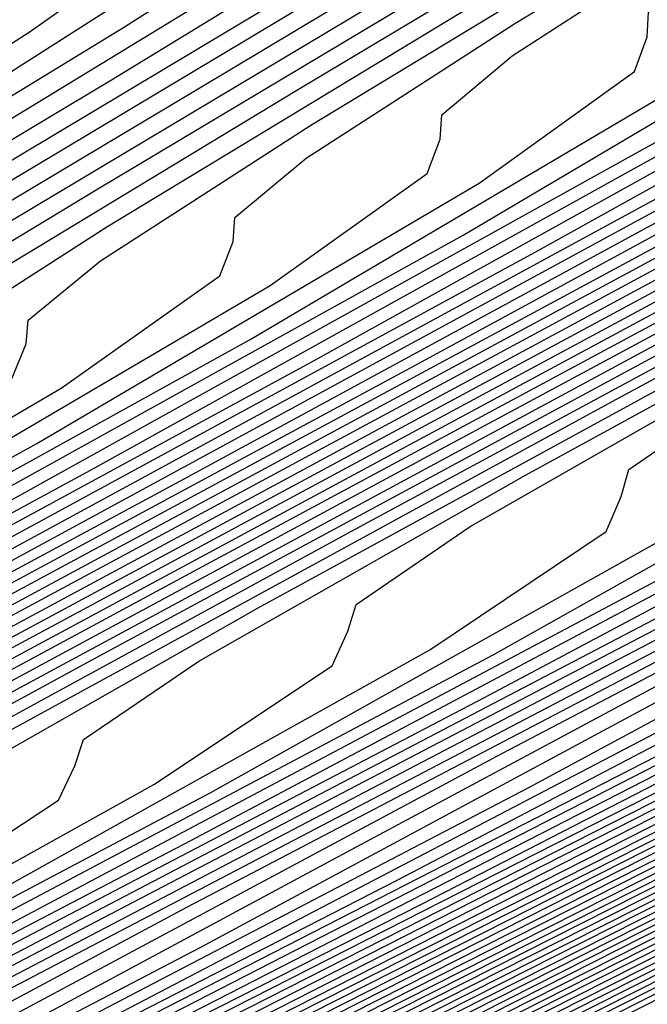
# Model space of a CAD drawing. Extents: x 3249832 to 3255657, y 13789405 to 13793316.
# Tile 503 of 656: x 3254740.75 to 3254742.37, y 13790601.68 to 13790604.23. Entities that reach past the tile are written whole.
import ezdxf

# ---------------------------------------------------------------- set-up
doc = ezdxf.new("R2010")
doc.units = 0
doc.header["$LTSCALE"] = 100
doc.header["$MEASUREMENT"] = 0
for name, color, linetype in [('GRATIO_CON', 10, 'CONTINUOUS'), ('GRATIO_ICON', 7, 'CONTINUOUS'), ('TARGETS_EAST', 7, 'CONTINUOUS')]:
    doc.layers.add(name, color=color, linetype=linetype)

# ---------------------------------------------------------------- blocks, each defined once
blk = doc.blocks.new('Gratio_032316_contours')
at = {"layer": 'GRATIO_CON', "color": 1, "linetype": 'Continuous', "flags": 128}
for points in [[(3254691.3894, 13790576.4969), (3254698.4029, 13790579.8606), (3254702.3349, 13790581.7322), (3254704.2518, 13790582.6337), (3254705.7818, 13790583.3603), (3254708.1433, 13790584.5061), (3254710.9167, 13790585.8617), (3254713.2724, 13790587.0166), (3254714.5887, 13790587.6627), (3254715.0738, 13790587.9014), (3254715.1436, 13790587.9366), (3254715.1446, 13790587.938), (3254715.1458, 13790587.9395), (3254715.1469, 13790587.941), (3254715.4628, 13790588.1013), (3254717.6703, 13790589.2159), (3254723.6614, 13790592.2395), (3254734.4339, 13790597.6758), (3254747.4094, 13790604.2245), (3254759.1152, 13790610.1344), (3254766.8692, 13790614.0544), (3254771.1515, 13790616.2343)], [(3254684.0695, 13790572.9958), (3254693.2324, 13790577.4007), (3254700.4401, 13790580.8601), (3254704.4638, 13790582.78), (3254706.3233, 13790583.658), (3254707.6001, 13790584.2647), (3254709.5014, 13790585.1872), (3254711.7343, 13790586.2788), (3254713.6314, 13790587.2092), (3254714.6921, 13790587.7304), (3254715.0837, 13790587.9238), (3254715.1405, 13790587.9531), (3254715.4499, 13790588.1105), (3254717.6114, 13790589.2021), (3254723.4777, 13790592.1629), (3254734.0285, 13790597.4873), (3254746.7515, 13790603.9086), (3254758.2615, 13790609.7198), (3254765.9399, 13790613.6018), (3254770.2339, 13790615.7876), (3254772.3576, 13790616.8983)], [(3254685.6645, 13790573.7793), (3254695.0754, 13790578.3044), (3254702.4773, 13790581.8597), (3254706.5928, 13790583.8279), (3254708.3947, 13790584.6823), (3254709.4185, 13790585.1691), (3254710.8594, 13790585.8683), (3254712.5517, 13790586.6956), (3254713.9896, 13790587.4009), (3254714.7937, 13790587.7962), (3254715.0908, 13790587.9432), (3254715.1341, 13790587.9658), (3254715.4369, 13790588.1198), (3254717.5524, 13790589.1883), (3254723.294, 13790592.0862), (3254733.6231, 13790597.2988), (3254746.0936, 13790603.5927), (3254757.4078, 13790609.3052), (3254765.0105, 13790613.1491), (3254769.3164, 13790615.3409), (3254771.4825, 13790616.4728)], [(3254687.2595, 13790574.5629), (3254696.9184, 13790579.2082), (3254704.5144, 13790582.8593), (3254708.7217, 13790584.8757), (3254710.4661, 13790585.7067), (3254711.2369, 13790586.0736), (3254712.2174, 13790586.5494), (3254713.3691, 13790587.1124), (3254714.3478, 13790587.5926), (3254714.8953, 13790587.862), (3254715.0978, 13790587.9625), (3254715.1276, 13790587.9785), (3254715.4239, 13790588.1292), (3254717.4935, 13790589.1745), (3254723.1104, 13790592.0095), (3254733.2176, 13790597.1102), (3254745.4357, 13790603.2768), (3254756.5541, 13790608.8906), (3254764.0812, 13790612.6965), (3254768.3988, 13790614.8943), (3254770.6075, 13790616.0472), (3254771.7108, 13790616.6657)], [(3254690.4495, 13790576.13), (3254700.6044, 13790581.0157), (3254708.5888, 13790584.8585), (3254712.9795, 13790586.9715), (3254714.609, 13790587.7553), (3254714.8736, 13790587.8824), (3254714.9335, 13790587.9115), (3254715.004, 13790587.9462), (3254715.0642, 13790587.9761), (3254715.0986, 13790587.9937), (3254715.112, 13790588.0013), (3254715.1148, 13790588.0038), (3254715.3979, 13790588.1479), (3254717.3756, 13790589.147), (3254722.743, 13790591.8562), (3254732.4068, 13790596.7332), (3254744.1198, 13790602.645), (3254754.8468, 13790608.0614), (3254762.2225, 13790611.7913), (3254766.5637, 13790614.0009), (3254768.8573, 13790615.1961), (3254770.0169, 13790615.8415), (3254770.6619, 13790616.237), (3254771.3382, 13790616.6417)], [(3254691.3246, 13790576.5671), (3254701.2561, 13790581.3455), (3254709.0349, 13790585.09), (3254713.3077, 13790587.1475), (3254714.8826, 13790587.9066), (3254715.1084, 13790588.0164), (3254715.3849, 13790588.1572), (3254717.3167, 13790589.1332), (3254722.5594, 13790591.7795), (3254732.0013, 13790596.5446), (3254743.4619, 13790602.3291), (3254753.9931, 13790607.6468), (3254761.2932, 13790611.3386), (3254765.6461, 13790613.5543), (3254767.9823, 13790614.7706), (3254769.17, 13790615.4294), (3254769.8305, 13790615.8319), (3254770.5233, 13790616.2441), (3254771.6468, 13790616.8582)], [(3254692.0922, 13790576.9523), (3254701.7295, 13790581.5891), (3254709.2424, 13790585.2057), (3254713.3647, 13790587.1907), (3254714.8842, 13790587.9231), (3254715.102, 13790588.0291), (3254715.3719, 13790588.1666), (3254717.2577, 13790589.1194), (3254722.3757, 13790591.7029), (3254731.5959, 13790596.3561), (3254742.804, 13790602.0133), (3254753.1394, 13790607.2322), (3254760.3638, 13790610.886), (3254764.7286, 13790613.1076), (3254767.1072, 13790614.345), (3254768.3231, 13790615.0173), (3254768.9992, 13790615.4268), (3254769.7083, 13790615.8466), (3254770.8588, 13790616.474), (3254772.2008, 13790617.2017)], [(3254683.086, 13790572.6396), (3254692.8597, 13790577.3375), (3254702.2029, 13790581.8327), (3254709.4499, 13790585.3213), (3254713.4218, 13790587.234), (3254714.8858, 13790587.9396), (3254715.0956, 13790588.0417), (3254715.359, 13790588.1759), (3254717.1988, 13790589.1056), (3254722.192, 13790591.6262), (3254731.1905, 13790596.1676), (3254742.1461, 13790601.6974), (3254752.2857, 13790606.8176), (3254759.4345, 13790610.4334), (3254763.811, 13790612.6609), (3254766.2321, 13790613.9195), (3254767.4761, 13790614.6052), (3254768.1678, 13790615.0216), (3254768.8934, 13790615.4491), (3254770.0708, 13790616.0899), (3254771.4446, 13790616.8335)], [(3254685.0376, 13790573.6106), (3254694.3948, 13790578.1075), (3254703.1496, 13790582.3192), (3254709.8648, 13790585.5517), (3254713.5359, 13790587.3196), (3254714.8889, 13790587.9721), (3254715.0828, 13790588.0668), (3254715.333, 13790588.1946), (3254717.0809, 13790589.0781), (3254721.8247, 13790591.4729), (3254730.3796, 13790595.7905), (3254740.8302, 13790601.0656), (3254750.5783, 13790605.9885), (3254757.5758, 13790609.5281), (3254761.9759, 13790611.7676), (3254764.482, 13790613.0684), (3254765.7823, 13790613.781), (3254766.5051, 13790614.2114), (3254767.2635, 13790614.6541), (3254768.4947, 13790615.3216), (3254769.9322, 13790616.0971), (3254771.1334, 13790616.7816)], [(3254686.0134, 13790574.0961), (3254695.1623, 13790578.4926), (3254703.623, 13790582.5627), (3254710.0723, 13790585.6672), (3254713.5929, 13790587.3627), (3254714.8905, 13790587.9885), (3254715.0765, 13790588.0794), (3254715.32, 13790588.2039), (3254717.022, 13790589.0643), (3254721.641, 13790591.3962), (3254729.9742, 13790595.602), (3254740.1723, 13790600.7497), (3254749.7246, 13790605.5739), (3254756.6465, 13790609.0755), (3254761.0584, 13790611.3209), (3254763.6069, 13790612.6429), (3254764.9354, 13790613.3689), (3254765.6738, 13790613.8062), (3254766.4486, 13790614.2565), (3254767.7067, 13790614.9375), (3254769.176, 13790615.729), (3254770.4045, 13790616.4267), (3254771.0551, 13790616.8757), (3254771.2495, 13790617.1191)], [(3254686.9892, 13790574.5817), (3254695.9299, 13790578.8778), (3254704.0964, 13790582.8062), (3254710.2798, 13790585.7827), (3254713.65, 13790587.4058), (3254714.8921, 13790588.0049), (3254715.0701, 13790588.092), (3254715.307, 13790588.2133), (3254716.963, 13790589.0505), (3254721.4573, 13790591.3195), (3254729.5688, 13790595.4135), (3254739.5144, 13790600.4338), (3254748.8709, 13790605.1593)], [(3254687.965, 13790575.0672), (3254696.6974, 13790579.2629), (3254704.5698, 13790583.0496), (3254710.4873, 13790585.8981), (3254713.707, 13790587.4489), (3254714.8937, 13790588.0213), (3254715.0637, 13790588.1046), (3254715.2941, 13790588.2226), (3254716.9041, 13790589.0367), (3254721.2737, 13790591.2429), (3254729.1633, 13790595.2249), (3254738.8565, 13790600.1179), (3254748.0172, 13790604.7447)], [(3254689.9166, 13790576.0383), (3254698.2325, 13790580.0332), (3254705.5166, 13790583.5369), (3254710.9023, 13790586.1303), (3254714.0382, 13790587.647), (3254716.632, 13790588.9334), (3254720.906, 13790591.0888), (3254728.3524, 13790594.8476), (3254737.5406, 13790599.4861), (3254746.3098, 13790603.9155)], [(3254690.8924, 13790576.5238), (3254699.0001, 13790580.4183), (3254705.9899, 13790583.7804), (3254711.1098, 13790586.2458), (3254714.0887, 13790587.6869), (3254716.581, 13790588.9235), (3254720.7224, 13790591.0121), (3254727.947, 13790594.6591), (3254736.8827, 13790599.1702), (3254745.4561, 13790603.5009)], [(3254691.8683, 13790577.0094), (3254699.7676, 13790580.8035), (3254706.4633, 13790584.0239), (3254711.3173, 13790586.3613), (3254714.1392, 13790587.7268), (3254716.5301, 13790588.9136), (3254720.5388, 13790590.9355), (3254727.5416, 13790594.4706), (3254736.2248, 13790598.8543), (3254744.6024, 13790603.0863), (3254751.0704, 13790606.3597)], [(3254684.5147, 13790573.5023), (3254692.8441, 13790577.4949), (3254700.5352, 13790581.1886), (3254706.9367, 13790584.2674), (3254711.5248, 13790586.4768), (3254714.1897, 13790587.7666), (3254716.4792, 13790588.9036), (3254720.3552, 13790590.8588), (3254727.1361, 13790594.2821), (3254735.5669, 13790598.5384), (3254743.7487, 13790602.6718), (3254750.1411, 13790605.9071)], [(3254686.5494, 13790574.5139), (3254694.7957, 13790578.466), (3254702.0703, 13790581.9589), (3254707.8835, 13790584.7544), (3254711.9397, 13790586.7079), (3254714.2907, 13790587.8464), (3254716.3774, 13790588.8837), (3254719.9879, 13790590.7055), (3254726.3253, 13790593.905), (3254734.251, 13790597.9066), (3254742.0413, 13790601.8426), (3254748.2824, 13790605.0018)], [(3254687.5668, 13790575.0197), (3254695.7715, 13790578.9516), (3254702.8378, 13790582.344), (3254708.3569, 13790584.9979), (3254712.1472, 13790586.8234), (3254714.3412, 13790587.8862), (3254716.3265, 13790588.8738), (3254719.8043, 13790590.6289), (3254725.9199, 13790593.7165), (3254733.5931, 13790597.5908), (3254741.1877, 13790601.428), (3254747.3531, 13790604.5492)], [(3254688.5842, 13790575.5255), (3254696.7473, 13790579.4371), (3254703.6054, 13790582.7292), (3254708.8303, 13790585.2414), (3254712.3547, 13790586.9389), (3254714.3917, 13790587.9261), (3254716.2755, 13790588.8639), (3254719.6207, 13790590.5522), (3254725.5145, 13790593.528), (3254732.9352, 13790597.2749), (3254740.334, 13790601.0134), (3254746.4237, 13790604.0966)], [(3254689.6015, 13790576.0313), (3254697.7231, 13790579.9226), (3254704.3729, 13790583.1143), (3254709.3036, 13790585.4849), (3254712.5622, 13790587.0544), (3254714.4422, 13790587.966), (3254716.2246, 13790588.8539), (3254719.4371, 13790590.4756), (3254725.1091, 13790593.3394), (3254732.2773, 13790596.959), (3254739.4803, 13790600.5988), (3254745.4944, 13790603.644)], [(3254691.6363, 13790577.0429), (3254699.6748, 13790580.8937), (3254705.908, 13790583.8846), (3254710.2504, 13790585.9718), (3254712.9771, 13790587.2855), (3254714.5432, 13790588.0457), (3254716.1228, 13790588.834), (3254719.0698, 13790590.3223), (3254724.2982, 13790592.9624), (3254730.9614, 13790596.3272), (3254737.7729, 13790599.7696), (3254743.6357, 13790602.7387), (3254748.2126, 13790605.0675)], [(3254692.6536, 13790577.5487), (3254700.6506, 13790581.3793), (3254706.6756, 13790584.2697), (3254710.7238, 13790586.2153), (3254713.1846, 13790587.401), (3254714.5937, 13790588.0856), (3254716.0719, 13790588.8241), (3254718.8862, 13790590.2456), (3254723.8928, 13790592.7739), (3254730.3035, 13790596.0113), (3254736.9192, 13790599.355), (3254742.7064, 13790602.2861), (3254747.295, 13790604.6208)], [(3254685.2107, 13790574.0117), (3254693.671, 13790578.0546), (3254701.6264, 13790581.8648), (3254707.4431, 13790584.6548), (3254711.1972, 13790586.4588), (3254713.3921, 13790587.5165), (3254714.6442, 13790588.1255), (3254716.0209, 13790588.8142), (3254718.7026, 13790590.169), (3254723.4874, 13790592.5853), (3254729.6456, 13790595.6954), (3254736.0655, 13790598.9404), (3254741.777, 13790601.8334), (3254746.3775, 13790604.1742)], [(3254686.1555, 13790574.4828), (3254694.6884, 13790578.5604), (3254702.6022, 13790582.3504), (3254708.2106, 13790585.04), (3254711.6706, 13790586.7023), (3254713.5996, 13790587.6321), (3254714.6947, 13790588.1653), (3254715.97, 13790588.8042), (3254718.519, 13790590.0923), (3254723.082, 13790592.3968), (3254728.9877, 13790595.3795), (3254735.2118, 13790598.5259), (3254740.8477, 13790601.3808), (3254745.4599, 13790603.7275)], [(3254688.0451, 13790575.4249), (3254696.7231, 13790579.572), (3254704.5538, 13790583.3214), (3254709.7457, 13790585.8102), (3254712.6173, 13790587.189), (3254714.0145, 13790587.8622), (3254714.6772, 13790588.1834), (3254714.921, 13790588.3035), (3254714.9555, 13790588.3228), (3254715.0737, 13790588.3847), (3254715.9023, 13790588.8045), (3254718.1514, 13790589.9405), (3254722.271, 13790592.0202), (3254727.6719, 13790594.7478), (3254733.5044, 13790597.6967), (3254738.989, 13790600.4756), (3254743.6248, 13790602.8341), (3254746.9805, 13790604.5574)], [(3254688.9898, 13790575.8959), (3254697.7405, 13790580.0778), (3254705.5297, 13790583.8072), (3254710.5133, 13790586.1957), (3254713.0907, 13790587.4331), (3254714.222, 13790587.9784), (3254714.7343, 13790588.2272), (3254714.9226, 13790588.3206), (3254714.9492, 13790588.336), (3254715.0608, 13790588.3945), (3254715.8434, 13790588.791), (3254717.9677, 13790589.864), (3254721.8656, 13790591.8317), (3254727.0139, 13790594.4319), (3254732.6507, 13790597.2821), (3254738.0597, 13790600.0229), (3254742.7072, 13790602.3875), (3254746.1055, 13790604.1319)], [(3254689.9346, 13790576.367), (3254698.7579, 13790580.5836), (3254706.5055, 13790584.2927), (3254711.2809, 13790586.5807), (3254713.5641, 13790587.6764), (3254714.4295, 13790588.0938), (3254714.7913, 13790588.2703), (3254714.9242, 13790588.3372), (3254714.9428, 13790588.3489), (3254715.0479, 13790588.4041), (3254715.7845, 13790588.7774), (3254717.7841, 13790589.7874), (3254721.4602, 13790591.6432), (3254726.356, 13790594.116), (3254731.797, 13790596.8675), (3254737.1303, 13790599.5703), (3254741.7897, 13790601.9408), (3254745.2304, 13790603.7063)], [(3254690.8794, 13790576.838), (3254699.7752, 13790581.0894), (3254707.4813, 13790584.7781), (3254712.0484, 13790586.9658), (3254714.0375, 13790587.9198), (3254714.637, 13790588.2092), (3254714.8484, 13790588.3135), (3254714.9258, 13790588.3538), (3254714.9365, 13790588.3618), (3254715.0349, 13790588.4138), (3254715.7256, 13790588.7638), (3254717.6004, 13790589.7108), (3254721.0548, 13790591.4547), (3254725.6981, 13790593.8001), (3254730.9433, 13790596.4529), (3254736.201, 13790599.1177), (3254740.8721, 13790601.4941), (3254744.3553, 13790603.2808), (3254746.3031, 13790604.3029)], [(3254692.4887, 13790577.6457), (3254701.3754, 13790581.893), (3254708.9279, 13790585.5089), (3254713.1479, 13790587.5316), (3254714.7022, 13790588.2788), (3254714.9237, 13790588.3879), (3254715.009, 13790588.4331), (3254715.6077, 13790588.7367), (3254717.2331, 13790589.5577), (3254720.2439, 13790591.0777), (3254724.3823, 13790593.1684), (3254729.2359, 13790595.6237), (3254734.3423, 13790598.2124), (3254739.037, 13790600.6008), (3254742.6052, 13790602.4297), (3254744.6092, 13790603.4787), (3254745.7211, 13790604.0829)], [(3254685.5623, 13790574.3682), (3254692.9579, 13790577.8894), (3254701.6558, 13790582.0461), (3254709.0481, 13790585.5838), (3254713.1792, 13790587.561), (3254714.7014, 13790588.2896), (3254714.9188, 13790588.3948), (3254714.9975, 13790588.4372), (3254715.5498, 13790588.7195), (3254717.0499, 13790589.4795), (3254719.8386, 13790590.8887), (3254723.7244, 13790592.8524), (3254728.3822, 13790595.2091), (3254733.413, 13790597.7598), (3254738.1195, 13790600.1541), (3254741.7301, 13790602.0041), (3254743.7623, 13790603.0666), (3254744.8898, 13790603.6778)], [(3254686.1924, 13790574.6882), (3254693.4274, 13790578.1329), (3254701.9363, 13790582.1993), (3254709.1682, 13790585.6599), (3254713.2098, 13790587.5938), (3254714.6992, 13790588.3063), (3254714.9121, 13790588.4088), (3254714.9844, 13790588.4475), (3254715.4908, 13790588.7062), (3254716.8662, 13790589.403), (3254719.4332, 13790590.7003), (3254723.0664, 13790592.5365), (3254727.5286, 13790594.7946), (3254732.4837, 13790597.3072), (3254737.2019, 13790599.7074), (3254740.855, 13790601.5786), (3254742.9154, 13790602.6545), (3254744.0584, 13790603.2727), (3254745.2603, 13790603.921)], [(3254686.8224, 13790575.0082), (3254693.8968, 13790578.3764), (3254702.2169, 13790582.3524), (3254709.2883, 13790585.736), (3254713.2404, 13790587.6267), (3254714.6969, 13790588.3229), (3254714.9054, 13790588.4228), (3254714.9712, 13790588.4578), (3254715.4318, 13790588.693), (3254716.6825, 13790589.3266), (3254719.0277, 13790590.5118), (3254722.4085, 13790592.2206), (3254726.6749, 13790594.38), (3254731.5543, 13790596.8545), (3254736.2844, 13790599.2608), (3254739.9799, 13790601.153), (3254742.0685, 13790602.2424), (3254743.2271, 13790602.8675), (3254744.4453, 13790603.5235), (3254746.4302, 13790604.5655)], [(3254688.0825, 13790575.6481), (3254694.8356, 13790578.8633), (3254702.778, 13790582.6587), (3254709.5285, 13790585.8883), (3254713.3016, 13790587.6925), (3254714.6925, 13790588.3563), (3254714.8919, 13790588.4508), (3254714.9449, 13790588.4784), (3254715.3138, 13790588.6665), (3254716.3151, 13790589.1737), (3254718.2169, 13790590.1349), (3254721.0927, 13790591.5889), (3254724.9675, 13790593.5508), (3254729.6956, 13790595.9493), (3254734.4493, 13790598.3674), (3254738.2298, 13790600.3019), (3254740.3746, 13790601.4183), (3254741.5643, 13790602.0572), (3254742.8154, 13790602.7285), (3254744.8542, 13790603.7972)], [(3254688.7126, 13790575.9681), (3254695.3051, 13790579.1068), (3254703.0585, 13790582.8118), (3254709.6486, 13790585.9644), (3254713.3321, 13790587.7254), (3254714.6902, 13790588.373), (3254714.8852, 13790588.4648), (3254714.9318, 13790588.4887), (3254715.2548, 13790588.6532), (3254716.1314, 13790589.0973), (3254717.8114, 13790589.9464), (3254720.4348, 13790591.273), (3254724.1138, 13790593.1362), (3254728.7663, 13790595.4966), (3254733.5317, 13790597.9207), (3254737.3547, 13790599.8764), (3254739.5277, 13790601.0062), (3254740.733, 13790601.6521), (3254742.0005, 13790602.331), (3254744.0662, 13790603.4131), (3254746.4898, 13790604.6831)], [(3254689.3426, 13790576.2881), (3254695.7745, 13790579.3503), (3254703.3391, 13790582.965), (3254709.7687, 13790586.0406), (3254713.3627, 13790587.7583), (3254714.688, 13790588.3896), (3254714.8784, 13790588.4788), (3254714.9186, 13790588.4989), (3254715.1958, 13790588.64), (3254715.9477, 13790589.0209), (3254717.406, 13790589.758), (3254719.7768, 13790590.9571), (3254723.2601, 13790592.7216), (3254727.837, 13790595.044), (3254732.6141, 13790597.4741), (3254736.4797, 13790599.4508), (3254738.6808, 13790600.5941), (3254739.9016, 13790601.247), (3254741.1856, 13790601.9335), (3254743.2781, 13790603.029), (3254745.7336, 13790604.3149)], [(3254689.9727, 13790576.6081), (3254696.2439, 13790579.5938), (3254703.6196, 13790583.1181), (3254709.8888, 13790586.1167), (3254713.3933, 13790587.7912), (3254714.6858, 13790588.4063), (3254714.8717, 13790588.4927), (3254714.9055, 13790588.5092), (3254715.1367, 13790588.6267), (3254715.764, 13790588.9444), (3254717.0006, 13790589.5695), (3254719.1189, 13790590.6412), (3254722.4064, 13790592.307), (3254726.9076, 13790594.5914), (3254731.6966, 13790597.0274), (3254735.6046, 13790599.0253), (3254737.8339, 13790600.182), (3254739.0703, 13790600.8418), (3254740.3706, 13790601.5359), (3254742.4901, 13790602.6448), (3254744.9774, 13790603.9467)], [(3254691.2328, 13790577.248), (3254697.1828, 13790580.0808), (3254704.1807, 13790583.4244), (3254710.129, 13790586.269), (3254713.4545, 13790587.8569), (3254714.6813, 13790588.4397), (3254714.8582, 13790588.5207), (3254714.8792, 13790588.5298), (3254715.0187, 13790588.6002), (3254715.3966, 13790588.7916), (3254716.1897, 13790589.1926), (3254717.8031, 13790590.0095), (3254720.699, 13790591.4778), (3254725.0489, 13790593.6861), (3254729.8615, 13790596.1341), (3254733.8544, 13790598.1742), (3254736.14, 13790599.3578), (3254737.4076, 13790600.0316), (3254738.7408, 13790600.7409), (3254740.9141, 13790601.8765), (3254743.4649, 13790603.2103), (3254745.6215, 13790604.3595)], [(3254724.1196, 13790593.2335), (3254728.9439, 13790595.6874), (3254732.9794, 13790597.7486), (3254735.2931, 13790598.9457), (3254736.5762, 13790599.6264), (3254737.9258, 13790600.3434), (3254740.1261, 13790601.4924), (3254742.7087, 13790602.8421), (3254744.8926, 13790604.0046)], [(3254723.1903, 13790592.7809), (3254728.0264, 13790595.2407), (3254732.1043, 13790597.3231), (3254734.4462, 13790598.5336), (3254735.7448, 13790599.2213), (3254737.1109, 13790599.9459), (3254739.3381, 13790601.1082), (3254741.9525, 13790602.4739), (3254744.1637, 13790603.6497), (3254745.3795, 13790604.3396)], [(3254690.0632, 13790576.7709), (3254693.123, 13790578.2079), (3254698.591, 13790580.8113), (3254705.0221, 13790583.884), (3254710.4885, 13790586.4982), (3254713.5444, 13790587.9574), (3254714.6719, 13790588.4924), (3254714.8349, 13790588.5658), (3254714.9582, 13790588.6248), (3254715.8092, 13790589.0544), (3254718.1159, 13790590.2241), (3254722.2424, 13790592.3192), (3254727.097, 13790594.7881), (3254731.2239, 13790596.8948), (3254733.5977, 13790598.1207), (3254734.9133, 13790598.8161), (3254736.296, 13790599.5483), (3254738.55, 13790600.7241), (3254741.1963, 13790602.1057), (3254743.4348, 13790603.2948), (3254744.6662, 13790603.9913), (3254745.0955, 13790604.2901)], [(3254726.0488, 13790594.2943), (3254729.8279, 13790596.2235), (3254732.0087, 13790597.3498), (3254733.2637, 13790598.0124), (3254734.6661, 13790598.7533), (3254736.974, 13790599.9558), (3254739.6839, 13790601.3694), (3254741.9769, 13790602.585), (3254743.2398, 13790603.2949), (3254743.6817, 13790603.5966), (3254743.7175, 13790603.689), (3254743.7354, 13790603.7605), (3254744.0182, 13790603.959), (3254744.8221, 13790604.4219)], [(3254725.5247, 13790594.0474), (3254729.1299, 13790595.8879), (3254731.2143, 13790596.9644), (3254732.4389, 13790597.6106), (3254733.8512, 13790598.3558), (3254736.186, 13790599.5716), (3254738.9277, 13790601.0012), (3254741.248, 13790602.23), (3254742.5266, 13790602.9467), (3254742.9749, 13790603.2499), (3254743.0122, 13790603.3413), (3254743.0312, 13790603.4119), (3254743.3179, 13790603.6114), (3254744.1316, 13790604.0787), (3254745.6476, 13790604.909)], [(3254725.0006, 13790593.8006), (3254728.4319, 13790595.5522), (3254730.4198, 13790596.5789), (3254731.6141, 13790597.2088), (3254733.0362, 13790597.9583), (3254735.398, 13790599.1875), (3254738.1715, 13790600.633), (3254740.5191, 13790601.8751), (3254741.8134, 13790602.5984), (3254742.268, 13790602.9031), (3254742.3069, 13790602.9935), (3254742.327, 13790603.0633), (3254742.6177, 13790603.2637), (3254743.4411, 13790603.7356), (3254744.9748, 13790604.5749)], [(3254724.4765, 13790593.5537), (3254727.7338, 13790595.2166), (3254729.6254, 13790596.1934), (3254730.7893, 13790596.807), (3254732.2213, 13790597.5607), (3254734.6099, 13790598.8034), (3254737.4153, 13790600.2648), (3254739.7902, 13790601.5202), (3254741.1002, 13790602.2502), (3254741.5612, 13790602.5564), (3254741.6016, 13790602.6458), (3254741.6228, 13790602.7147), (3254741.9174, 13790602.9161), (3254742.7506, 13790603.3925), (3254744.302, 13790604.2409), (3254746.4073, 13790605.3777)], [(3254726.3378, 13790594.5453), (3254728.0364, 13790595.4225), (3254729.1397, 13790596.0034), (3254730.5914, 13790596.7657), (3254733.0339, 13790598.0351), (3254735.9029, 13790599.5284), (3254738.3324, 13790600.8104), (3254739.6738, 13790601.5537), (3254740.1474, 13790601.863), (3254740.191, 13790601.9504), (3254740.2145, 13790602.0175), (3254740.5169, 13790602.2209), (3254741.3696, 13790602.7062), (3254742.9564, 13790603.5729), (3254745.1093, 13790604.735)], [(3254725.6398, 13790594.2097), (3254727.242, 13790595.0371), (3254728.3149, 13790595.6016), (3254729.7765, 13790596.3682), (3254732.2459, 13790597.6509), (3254735.1467, 13790599.1602), (3254737.6035, 13790600.4555), (3254738.9606, 13790601.2055), (3254739.4406, 13790601.5162), (3254739.4857, 13790601.6027), (3254739.5103, 13790601.6689), (3254739.8166, 13790601.8732), (3254740.6791, 13790602.3631), (3254742.2835, 13790603.2388), (3254744.4603, 13790604.4136), (3254746.951, 13790605.7536)], [(3254726.4475, 13790594.6516), (3254727.4901, 13790595.1998), (3254728.9615, 13790595.9707), (3254731.4579, 13790597.2668), (3254734.3904, 13790598.792), (3254736.8745, 13790600.1006), (3254738.2473, 13790600.8573), (3254738.7337, 13790601.1695), (3254738.7804, 13790601.255), (3254738.8061, 13790601.3203), (3254739.1163, 13790601.5256), (3254739.9886, 13790602.0199), (3254741.6107, 13790602.9048), (3254743.8113, 13790604.0922), (3254746.3292, 13790605.4468)], [(3254726.6653, 13790594.798), (3254728.1466, 13790595.5731), (3254730.6698, 13790596.8826), (3254733.6342, 13790598.4238), (3254736.1456, 13790599.7456), (3254737.5341, 13790600.5091), (3254738.0268, 13790600.8228), (3254738.0751, 13790600.9073), (3254738.1019, 13790600.9716), (3254738.4161, 13790601.178), (3254739.2981, 13790601.6768), (3254740.9379, 13790602.5708), (3254743.1622, 13790603.7708), (3254745.7073, 13790605.14)], [(3254726.5167, 13790594.7781), (3254729.0938, 13790596.1143), (3254732.1218, 13790597.6874), (3254734.6878, 13790599.0358), (3254736.1077, 13790599.8126), (3254736.6131, 13790600.1293), (3254736.6645, 13790600.2119), (3254736.6935, 13790600.2744), (3254737.0155, 13790600.4827), (3254737.9171, 13790600.9906), (3254739.5923, 13790601.9027), (3254741.8642, 13790603.128), (3254744.4636, 13790604.5264), (3254747.1108, 13790605.9534)], [(3254725.7018, 13790594.3806), (3254728.3058, 13790595.7302), (3254731.3656, 13790597.3192), (3254733.9589, 13790598.6809), (3254735.3945, 13790599.4644), (3254735.9062, 13790599.7826), (3254735.9592, 13790599.8642), (3254735.9893, 13790599.9258), (3254736.3152, 13790600.1351), (3254737.2266, 13790600.6474), (3254738.9195, 13790601.5687), (3254741.2152, 13790602.8067), (3254743.8418, 13790604.2196), (3254746.5167, 13790605.6615)], [(3254724.8869, 13790593.9831), (3254727.5178, 13790595.346), (3254730.6094, 13790596.951), (3254733.23, 13790598.326), (3254734.6813, 13790599.1162), (3254735.1994, 13790599.4358), (3254735.2539, 13790599.5165), (3254735.2851, 13790599.5772), (3254735.615, 13790599.7875), (3254736.5361, 13790600.3043), (3254738.2467, 13790601.2347), (3254740.5662, 13790602.4853), (3254743.2199, 13790603.9128), (3254745.9225, 13790605.3696)], [(3254726.7297, 13790594.9619), (3254729.8532, 13790596.5828), (3254732.5011, 13790597.9711), (3254733.9681, 13790598.7679), (3254734.4925, 13790599.0891), (3254734.5486, 13790599.1688), (3254734.5809, 13790599.2286), (3254734.9147, 13790599.4398), (3254735.8456, 13790599.9612), (3254737.5738, 13790600.9006), (3254739.9172, 13790602.1639), (3254742.5981, 13790603.606), (3254745.3284, 13790605.0776)], [(3254725.1537, 13790594.1936), (3254728.3408, 13790595.8464), (3254731.0432, 13790597.2612), (3254732.5416, 13790598.0715), (3254733.0788, 13790598.3956), (3254733.138, 13790598.4734), (3254733.1725, 13790598.5314), (3254733.5142, 13790598.7446), (3254734.4647, 13790599.2749), (3254736.2282, 13790600.2326), (3254738.6192, 13790601.5211), (3254741.3544, 13790602.9924), (3254744.14, 13790604.4938), (3254746.6389, 13790605.8542)], [(3254724.3657, 13790593.8095), (3254727.5846, 13790595.4782), (3254730.3143, 13790596.9063), (3254731.8284, 13790597.7233), (3254732.3719, 13790598.0489), (3254732.4327, 13790598.1257), (3254732.4683, 13790598.1828), (3254732.8139, 13790598.397), (3254733.7742, 13790598.9318), (3254735.5554, 13790599.8985), (3254737.9702, 13790601.1997), (3254740.7326, 13790602.6856), (3254743.5459, 13790604.2018), (3254746.0696, 13790605.5755)], [(3254726.8284, 13790595.11), (3254729.5854, 13790596.5514), (3254731.1152, 13790597.375), (3254731.6651, 13790597.7022), (3254731.7274, 13790597.7779), (3254731.7641, 13790597.8342), (3254732.1136, 13790598.0493), (3254733.0837, 13790598.5886), (3254734.8826, 13790599.5645), (3254737.3212, 13790600.8783), (3254740.1107, 13790602.3788), (3254742.9517, 13790603.9099), (3254745.5004, 13790605.2968)], [(3254726.0722, 13790594.7418), (3254728.8565, 13790596.1965), (3254730.402, 13790597.0268), (3254730.9582, 13790597.3554), (3254731.0222, 13790597.4302), (3254731.0599, 13790597.4856), (3254731.4133, 13790597.7017), (3254732.3932, 13790598.2455), (3254734.2098, 13790599.2305), (3254736.6721, 13790600.557), (3254739.4889, 13790602.072), (3254742.3576, 13790603.618), (3254744.9312, 13790605.0181)], [(3254724.5597, 13790594.0055), (3254727.3987, 13790595.4866), (3254728.9756, 13790596.3303), (3254729.5445, 13790596.662), (3254729.6116, 13790596.7348), (3254729.6515, 13790596.7883), (3254730.0128, 13790597.0065), (3254731.0122, 13790597.5592), (3254732.8641, 13790598.5624), (3254735.3741, 13790599.9142), (3254738.2452, 13790601.4584), (3254741.1692, 13790603.0341), (3254743.7928, 13790604.4607), (3254745.7514, 13790605.5527)], [(3254726.6698, 13790595.1317), (3254728.2624, 13790595.9821), (3254728.8376, 13790596.3152), (3254728.9063, 13790596.3871), (3254728.9473, 13790596.4397), (3254729.3125, 13790596.6588), (3254730.3217, 13790597.2161), (3254732.1913, 13790598.2284), (3254734.7251, 13790599.5928), (3254737.6234, 13790601.1516), (3254740.5751, 13790602.7422), (3254743.2236, 13790604.1819), (3254745.201, 13790605.2835)], [(3254725.9781, 13790594.796), (3254727.5602, 13790595.6396), (3254728.1321, 13790595.9692), (3254728.201, 13790596.0394), (3254728.2432, 13790596.0911), (3254728.6123, 13790596.3112), (3254729.6312, 13790596.873), (3254731.5185, 13790597.8944), (3254734.0761, 13790599.2714), (3254737.0015, 13790600.8448), (3254739.9809, 13790602.4502), (3254742.6544, 13790603.9032), (3254744.6507, 13790605.0144), (3254745.719, 13790605.6546)], [(3254726.8879, 13790595.3125), (3254727.4304, 13790595.6251), (3254727.4957, 13790595.6917), (3254727.539, 13790595.7425), (3254727.912, 13790595.9636), (3254728.9407, 13790596.5299), (3254730.8457, 13790597.5603), (3254733.4271, 13790598.95), (3254736.3797, 13790600.538), (3254739.3867, 13790602.1583), (3254742.0852, 13790603.6245), (3254744.1004, 13790604.7453), (3254745.1792, 13790605.3901)], [(3254726.5114, 13790595.2683), (3254727.5597, 13790595.8436), (3254729.5001, 13790596.8923), (3254732.1291, 13790598.3073), (3254735.136, 13790599.9244), (3254738.1984, 13790601.5744), (3254740.9468, 13790603.0671), (3254742.9997, 13790604.207), (3254744.0997, 13790604.8611), (3254744.4835, 13790605.1454), (3254744.5116, 13790605.2382), (3254744.5122, 13790605.3046), (3254744.6836, 13790605.4556), (3254745.1918, 13790605.789)], [(3254726.8692, 13790595.5005), (3254728.8273, 13790596.5582), (3254731.4801, 13790597.9859), (3254734.5142, 13790599.6176), (3254737.6043, 13790601.2825), (3254740.3776, 13790602.7884), (3254742.4494, 13790603.9379), (3254743.5599, 13790604.5966), (3254743.948, 13790604.8818), (3254743.9772, 13790604.9739), (3254743.9785, 13790605.0395), (3254744.152, 13790605.1909), (3254744.6652, 13790605.5266), (3254745.6126, 13790606.1037)], [(3254726.1787, 13790595.1573), (3254728.1544, 13790596.2242), (3254730.8311, 13790597.6645), (3254733.8923, 13790599.3108), (3254737.0101, 13790600.9906), (3254739.8083, 13790602.5097), (3254741.8991, 13790603.6688), (3254743.0202, 13790604.3321), (3254743.4125, 13790604.6182), (3254743.4428, 13790604.7095), (3254743.4448, 13790604.7744), (3254743.6204, 13790604.9262), (3254744.1386, 13790605.2643), (3254745.0947, 13790605.8461)], [(3254725.4882, 13790594.8142), (3254727.4816, 13790595.8902), (3254730.1821, 13790597.3431), (3254733.2705, 13790599.004), (3254736.4159, 13790600.6987), (3254739.2391, 13790602.231), (3254741.3488, 13790603.3996), (3254742.4804, 13790604.0675), (3254742.877, 13790604.3547), (3254742.9084, 13790604.4452), (3254742.9111, 13790604.5093), (3254743.0888, 13790604.6615), (3254743.612, 13790605.0019), (3254744.5768, 13790605.5886), (3254745.7826, 13790606.31)], [(3254726.136, 13790595.2221), (3254728.884, 13790596.7003), (3254732.0268, 13790598.3905), (3254735.2276, 13790600.1148), (3254738.1007, 13790601.6735), (3254740.2481, 13790602.8614), (3254741.4009, 13790603.5385), (3254741.806, 13790603.8275), (3254741.8396, 13790603.9165), (3254741.8437, 13790603.9792), (3254742.0257, 13790604.132), (3254742.5588, 13790604.4772), (3254743.541, 13790605.0735), (3254744.7681, 13790605.8073)], [(3254725.4632, 13790594.8881), (3254728.235, 13790596.3789), (3254731.405, 13790598.0837), (3254734.6335, 13790599.8229), (3254737.5315, 13790601.3948), (3254739.6978, 13790602.5923), (3254740.8611, 13790603.274), (3254741.2705, 13790603.5639), (3254741.3051, 13790603.6521), (3254741.31, 13790603.7141), (3254741.4941, 13790603.8673), (3254742.0322, 13790604.2148), (3254743.023, 13790604.816), (3254744.2609, 13790605.556), (3254745.4639, 13790606.2766)], [(3254724.7904, 13790594.5541), (3254727.586, 13790596.0576), (3254730.7831, 13790597.7769), (3254734.0393, 13790599.5309), (3254736.9623, 13790601.1161), (3254739.1475, 13790602.3231), (3254740.3214, 13790603.0095), (3254740.735, 13790603.3004), (3254740.7707, 13790603.3878), (3254740.7763, 13790603.449), (3254740.9625, 13790603.6026), (3254741.5056, 13790603.9525), (3254742.5051, 13790604.5584), (3254743.7537, 13790605.3047), (3254744.967, 13790606.0314)], [(3254726.937, 13790595.7362), (3254730.1613, 13790597.4701), (3254733.4451, 13790599.239), (3254736.3931, 13790600.8374), (3254738.5972, 13790602.054), (3254739.7816, 13790602.745), (3254740.1996, 13790603.0368), (3254740.2363, 13790603.1234), (3254740.2426, 13790603.1839), (3254740.4309, 13790603.3379), (3254740.979, 13790603.6901), (3254741.9872, 13790604.3009), (3254743.2464, 13790605.0534), (3254744.4701, 13790605.7863), (3254745.4248, 13790606.3694)], [(3254725.639, 13790595.0934), (3254728.9176, 13790596.8565), (3254732.2568, 13790598.6551), (3254735.2547, 13790600.28), (3254737.4965, 13790601.5157), (3254738.7021, 13790602.216), (3254739.1286, 13790602.5096), (3254739.1675, 13790602.5947), (3254739.1753, 13790602.6537), (3254739.3678, 13790602.8085), (3254739.9258, 13790603.1654), (3254740.9514, 13790603.7858), (3254742.2319, 13790604.5507), (3254743.4762, 13790605.2959), (3254744.4471, 13790605.8888), (3254745.1243, 13790606.3232)], [(3254724.99, 13790594.772), (3254728.2958, 13790596.5497), (3254731.6627, 13790598.3632), (3254734.6855, 13790600.0013), (3254736.9462, 13790601.2466), (3254738.1623, 13790601.9514), (3254738.5931, 13790602.2461), (3254738.6331, 13790602.3303), (3254738.6416, 13790602.3886), (3254738.8362, 13790602.5437), (3254739.3992, 13790602.903), (3254740.4335, 13790603.5283), (3254741.7247, 13790604.2994), (3254742.9793, 13790605.0508), (3254743.9582, 13790605.6485), (3254744.6412, 13790606.0863), (3254745.0626, 13790606.3893)], [(3254724.341, 13790594.4506), (3254727.6739, 13790596.2429), (3254731.0685, 13790598.0713), (3254734.1162, 13790599.7226), (3254736.3959, 13790600.9775), (3254737.6226, 13790601.6869), (3254738.0576, 13790601.9825), (3254738.0987, 13790602.066), (3254738.1079, 13790602.1235), (3254738.3046, 13790602.279), (3254738.8726, 13790602.6406), (3254739.9155, 13790603.2707), (3254741.2175, 13790604.0481), (3254742.4824, 13790604.8056), (3254743.4694, 13790605.4082), (3254744.1581, 13790605.8493), (3254744.5832, 13790606.1542), (3254744.7888, 13790606.3504)], [(3254737.773, 13790602.0143), (3254738.346, 13790602.3783), (3254739.3976, 13790603.0132), (3254740.7102, 13790603.7968), (3254741.9854, 13790604.5604), (3254742.9805, 13790605.168), (3254743.6749, 13790605.6124), (3254744.1038, 13790605.9191), (3254744.3117, 13790606.1157), (3254744.38, 13790606.2392), (3254744.3996, 13790606.3287), (3254744.4403, 13790606.4179), (3254744.4868, 13790606.5193)], [(3254737.2928, 13790601.8536), (3254738.3618, 13790602.4981), (3254739.6957, 13790603.2941), (3254740.9916, 13790604.0701), (3254742.0028, 13790604.6874), (3254742.7086, 13790605.1385), (3254743.1451, 13790605.4489), (3254743.3574, 13790605.6464), (3254743.4281, 13790605.7692), (3254743.4492, 13790605.8578), (3254743.4912, 13790605.9472), (3254743.5386, 13790606.0497), (3254743.5545, 13790606.172), (3254743.5133, 13790606.3164), (3254743.4351, 13790606.4674)], [(3254737.8439, 13790602.2406), (3254739.1885, 13790603.0428), (3254740.4947, 13790603.8249), (3254741.5139, 13790604.4471), (3254742.2255, 13790604.9016), (3254742.6658, 13790605.2138), (3254742.8803, 13790605.4117), (3254742.9522, 13790605.5341), (3254742.9741, 13790605.6223), (3254743.0167, 13790605.7118), (3254743.0646, 13790605.8149), (3254743.0806, 13790605.9382), (3254743.0391, 13790606.0837), (3254742.9604, 13790606.2357), (3254742.8763, 13790606.3739), (3254742.7898, 13790606.4736)], [(3254737.326, 13790601.983), (3254738.6813, 13790602.7915), (3254739.9977, 13790603.5798), (3254741.025, 13790604.2068), (3254741.7424, 13790604.6646), (3254742.1864, 13790604.9787), (3254742.4032, 13790605.1771)], [(3254736.808, 13790601.7255), (3254738.174, 13790602.5402), (3254739.5008, 13790603.3346), (3254740.5361, 13790603.9665), (3254741.2592, 13790604.4277), (3254741.707, 13790604.7436), (3254741.926, 13790604.9424), (3254742.0004, 13790605.0641), (3254742.0237, 13790605.1514), (3254742.0676, 13790605.241), (3254742.1165, 13790605.3453), (3254742.1327, 13790605.4705), (3254742.0906, 13790605.6182), (3254742.0109, 13790605.7721), (3254741.9261, 13790605.9113), (3254741.8394, 13790606.0103), (3254741.6355, 13790606.0259), (3254741.1698, 13790605.9102), (3254740.3671, 13790605.6431), (3254739.4294, 13790605.3154), (3254738.6281, 13790605.0453), (3254738.1557, 13790604.9158), (3254737.8883, 13790604.8674)]]:
    blk.add_lwpolyline(points, dxfattribs=at)
at = {"layer": 'GRATIO_ICON', "color": 7, "linetype": 'Continuous', "flags": 128}
for points in [[(3254688.8545, 13790575.3465), (3254698.7614, 13790580.112), (3254706.5516, 13790583.8589), (3254710.8506, 13790585.9236), (3254712.5376, 13790586.731), (3254713.0553, 13790586.9782), (3254713.5756, 13790587.2308), (3254714.1868, 13790587.5298), (3254714.7063, 13790587.7849), (3254714.9972, 13790587.9284), (3254715.1051, 13790587.9822), (3254715.1213, 13790587.9913), (3254715.4109, 13790588.1386), (3254717.4346, 13790589.1608), (3254722.9267, 13790591.9329), (3254732.8122, 13790596.9217), (3254744.7777, 13790602.9609), (3254755.7004, 13790608.476), (3254763.1518, 13790612.2439), (3254767.4812, 13790614.4476), (3254769.7324, 13790615.6217), (3254770.8638, 13790616.2536), (3254771.4933, 13790616.6422)], [(3254684.0618, 13790573.1252), (3254693.6273, 13790577.7228), (3254702.6763, 13790582.0764), (3254709.6574, 13790585.437), (3254713.4789, 13790587.2772), (3254714.8874, 13790587.9561), (3254715.0892, 13790588.0544), (3254715.346, 13790588.1853), (3254717.1399, 13790589.0918), (3254722.0083, 13790591.5495), (3254730.785, 13790595.979), (3254741.4882, 13790601.3815), (3254751.432, 13790606.4031), (3254758.5051, 13790609.9807), (3254762.8935, 13790612.2142), (3254765.357, 13790613.4939), (3254766.6292, 13790614.1931), (3254767.3365, 13790614.6165), (3254768.0785, 13790615.0516), (3254769.2828, 13790615.7057), (3254770.6884, 13790616.4653), (3254771.8624, 13790617.1365)], [(3254688.9408, 13790575.5527), (3254697.465, 13790579.6481), (3254705.0432, 13790583.2935), (3254710.6948, 13790586.0147), (3254713.9877, 13790587.6072), (3254716.6829, 13790588.9434), (3254721.0897, 13790591.1654), (3254728.7578, 13790595.0362), (3254738.1985, 13790599.802), (3254747.1635, 13790604.3301)], [(3254685.532, 13790574.0081), (3254693.8199, 13790577.9805), (3254701.3027, 13790581.5737), (3254707.4101, 13790584.5109), (3254711.7322, 13790586.5924), (3254714.2402, 13790587.8065), (3254716.4283, 13790588.8937), (3254720.1716, 13790590.7822), (3254726.7307, 13790594.0935), (3254734.909, 13790598.2225), (3254742.895, 13790602.2572), (3254749.2118, 13790605.4545)], [(3254690.6189, 13790576.5371), (3254698.699, 13790580.4082), (3254705.1405, 13790583.4994), (3254709.777, 13790585.7284), (3254712.7697, 13790587.17), (3254714.4927, 13790588.0059), (3254716.1737, 13790588.844), (3254719.2534, 13790590.3989), (3254724.7036, 13790593.1509), (3254731.6194, 13790596.6431), (3254738.6266, 13790600.1842), (3254744.5651, 13790603.1913), (3254749.1301, 13790605.5142)], [(3254687.1003, 13790574.9538), (3254695.7057, 13790579.0662), (3254703.578, 13790582.8359), (3254708.9782, 13790585.4251), (3254712.1439, 13790586.9455), (3254713.807, 13790587.7466), (3254714.6201, 13790588.1401), (3254714.9194, 13790588.2867), (3254714.9619, 13790588.3098), (3254715.0867, 13790588.3751), (3254715.9613, 13790588.8181), (3254718.335, 13790590.0171), (3254722.6765, 13790592.2087), (3254728.3298, 13790595.0637), (3254734.3581, 13790598.1113), (3254739.9184, 13790600.9282), (3254744.5424, 13790603.2808), (3254747.8556, 13790604.983)], [(3254691.8242, 13790577.3091), (3254700.7926, 13790581.5952), (3254708.4571, 13790585.2636), (3254712.8159, 13790587.3508), (3254714.5108, 13790588.1631), (3254714.8444, 13790588.3246), (3254714.9055, 13790588.3566), (3254714.9274, 13790588.3704), (3254714.9301, 13790588.3748), (3254715.022, 13790588.4234), (3254715.6667, 13790588.7503), (3254717.4167, 13790589.6343), (3254720.6493, 13790591.2662), (3254725.0402, 13790593.4842), (3254730.0896, 13790596.0383), (3254735.2717, 13790598.665), (3254739.9546, 13790601.0474), (3254743.4802, 13790602.8552), (3254745.4562, 13790603.8908)], [(3254687.4525, 13790575.3281), (3254694.3662, 13790578.6198), (3254702.4974, 13790582.5055), (3254709.4084, 13790585.8122), (3254713.271, 13790587.6596), (3254714.6947, 13790588.3396), (3254714.8986, 13790588.4368), (3254714.9581, 13790588.4681), (3254715.3728, 13790588.6797), (3254716.4988, 13790589.2502), (3254718.6223, 13790590.3233), (3254721.7506, 13790591.9048), (3254725.8212, 13790593.9654), (3254730.625, 13790596.4019), (3254735.3668, 13790598.8141), (3254739.1049, 13790600.7275), (3254741.2215, 13790601.8303), (3254742.3957, 13790602.4624), (3254743.6304, 13790603.126), (3254745.6422, 13790604.1814)], [(3254690.6028, 13790576.928), (3254696.7133, 13790579.8373), (3254703.9002, 13790583.2712), (3254710.0089, 13790586.1928), (3254713.4239, 13790587.8241), (3254714.6835, 13790588.423), (3254714.865, 13790588.5067), (3254714.8923, 13790588.5195), (3254715.0777, 13790588.6135), (3254715.5803, 13790588.868), (3254716.5951, 13790589.381), (3254718.461, 13790590.3253), (3254721.5527, 13790591.8924), (3254725.9783, 13790594.1388), (3254730.779, 13790596.5807), (3254734.7295, 13790598.5997), (3254736.9869, 13790599.7699), (3254738.2389, 13790600.4367), (3254739.5557, 13790601.1384), (3254741.7021, 13790602.2607), (3254744.2212, 13790603.5785), (3254746.3504, 13790604.7145)], [(3254726.573, 13790594.5409), (3254730.5259, 13790596.559), (3254732.8032, 13790597.7352), (3254734.0885, 13790598.4142), (3254735.481, 13790599.1508), (3254737.762, 13790600.3399), (3254740.4401, 13790601.7375), (3254742.7058, 13790602.9399), (3254743.953, 13790603.6431), (3254744.3886, 13790603.9433), (3254744.4228, 13790604.0367), (3254744.4396, 13790604.1091), (3254744.7185, 13790604.3066), (3254745.5126, 13790604.765)], [(3254727.0358, 13790594.881), (3254728.8309, 13790595.808), (3254729.9645, 13790596.4052), (3254731.4063, 13790597.1632), (3254733.8219, 13790598.4192), (3254736.6591, 13790599.8966), (3254739.0613, 13790601.1653), (3254740.387, 13790601.902), (3254740.8543, 13790602.2097), (3254740.8963, 13790602.2981), (3254740.9186, 13790602.3661), (3254741.2171, 13790602.5685), (3254742.0601, 13790603.0493), (3254743.6292, 13790603.9069), (3254745.7583, 13790605.0564)], [(3254725.8405, 13790594.3962), (3254727.3317, 13790595.1756), (3254729.8818, 13790596.4985), (3254732.878, 13790598.0556), (3254735.4167, 13790599.3907), (3254736.8209, 13790600.1608), (3254737.32, 13790600.476), (3254737.3698, 13790600.5596), (3254737.3977, 13790600.623), (3254737.7158, 13790600.8304), (3254738.6076, 13790601.3337), (3254740.2651, 13790602.2367), (3254742.5132, 13790603.4494), (3254745.0855, 13790604.8332)], [(3254725.9417, 13790594.5778), (3254729.097, 13790596.2146), (3254731.7722, 13790597.6161), (3254733.2549, 13790598.4197), (3254733.7856, 13790598.7424), (3254733.8433, 13790598.8211), (3254733.8767, 13790598.88), (3254734.2144, 13790599.0922), (3254735.1551, 13790599.618), (3254736.901, 13790600.5666), (3254739.2682, 13790601.8425), (3254741.9763, 13790603.2992), (3254744.7342, 13790604.7857)], [(3254725.316, 13790594.3737), (3254728.1276, 13790595.8416), (3254729.6888, 13790596.6786), (3254730.2513, 13790597.0087), (3254730.3169, 13790597.0825), (3254730.3557, 13790597.137), (3254730.7131, 13790597.3541), (3254731.7027, 13790597.9024), (3254733.537, 13790598.8964), (3254736.0231, 13790600.2356), (3254738.8671, 13790601.7652), (3254741.7634, 13790603.326), (3254744.362, 13790604.7394), (3254746.3017, 13790605.8218)], [(3254726.8348, 13790595.3939), (3254727.2117, 13790595.616), (3254728.2502, 13790596.1867), (3254730.1729, 13790597.2263), (3254732.7781, 13790598.6286), (3254735.7579, 13790600.2312), (3254738.7926, 13790601.8664), (3254741.516, 13790603.3458), (3254743.5501, 13790604.4761), (3254744.6395, 13790605.1256), (3254745.019, 13790605.4089)], [(3254726.8088, 13790595.5561), (3254729.533, 13790597.0217), (3254732.6487, 13790598.6972), (3254735.8218, 13790600.4067), (3254738.6699, 13790601.9523), (3254740.7985, 13790603.1305), (3254741.9407, 13790603.803), (3254742.3415, 13790604.0911), (3254742.374, 13790604.1808), (3254742.3774, 13790604.2442), (3254742.5572, 13790604.3968), (3254743.0854, 13790604.7395), (3254744.0589, 13790605.3311), (3254745.2754, 13790606.0587)], [(3254726.288, 13790595.4148), (3254729.5395, 13790597.1633), (3254732.851, 13790598.9471), (3254735.8239, 13790600.5587), (3254738.0468, 13790601.7849), (3254739.2419, 13790602.4805), (3254739.6641, 13790602.7732), (3254739.7019, 13790602.859), (3254739.7089, 13790602.9188), (3254739.8993, 13790603.0732), (3254740.4524, 13790603.4277), (3254741.4693, 13790604.0434), (3254742.7392, 13790604.8021), (3254743.9731, 13790605.5411), (3254744.936, 13790606.1291)], [(3254737.8194, 13790602.1159), (3254738.8797, 13790602.7557), (3254740.203, 13790603.5454), (3254741.4885, 13790604.3153), (3254742.4916, 13790604.9277), (3254743.1918, 13790605.3754), (3254743.6245, 13790605.684), (3254743.8345, 13790605.8811), (3254743.904, 13790606.0042), (3254743.9244, 13790606.0932), (3254743.9658, 13790606.1825), (3254744.0127, 13790606.2845), (3254744.0284, 13790606.4059), (3254743.9875, 13790606.5492)], [(3254737.6668, 13790602.2888), (3254739.0039, 13790603.0894), (3254740.0473, 13790603.7262), (3254740.7761, 13790604.1908), (3254741.2277, 13790604.5085), (3254741.4489, 13790604.7077), (3254741.5245, 13790604.829), (3254741.5485, 13790604.9159), (3254741.593, 13790605.0056), (3254741.6424, 13790605.1105), (3254741.6588, 13790605.2366), (3254741.6164, 13790605.3855), (3254741.5361, 13790605.5403), (3254741.451, 13790605.68), (3254741.3641, 13790605.7787), (3254741.1593, 13790605.7931), (3254740.6906, 13790605.6754), (3254739.8819, 13790605.4056), (3254738.9372, 13790605.0749), (3254738.13, 13790604.8021), (3254737.6544, 13790604.6705)]]:
    blk.add_lwpolyline(points, dxfattribs=at)

msp = doc.modelspace()

# ---------------------------------------------------------------- block references
at = {"layer": 'TARGETS_EAST'}
msp.add_blockref('Gratio_032316_contours', (0, 0), dxfattribs=at)

doc.saveas('drawing.dxf')
